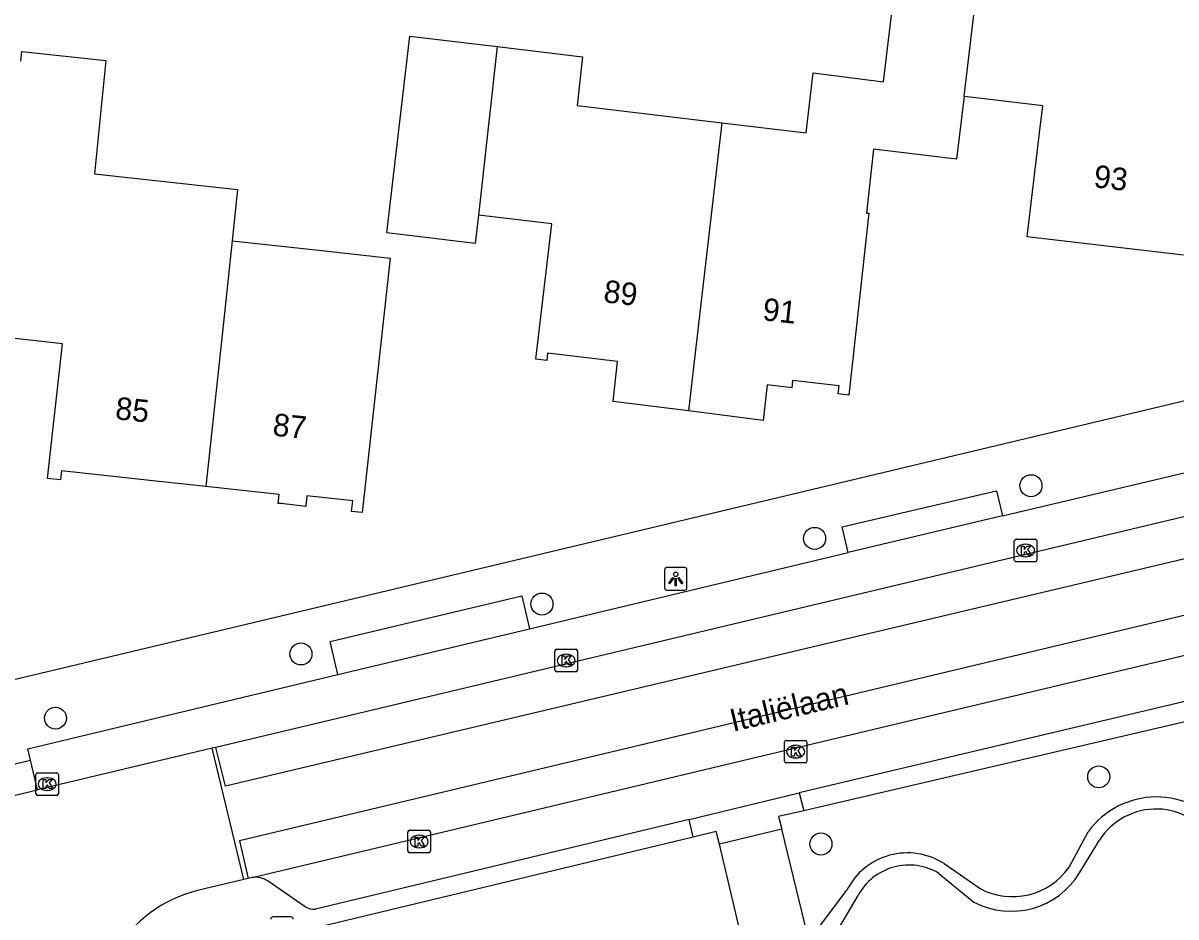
# Model space of a CAD drawing. Extents: x 162082 to 163393, y 388091 to 388632.
# Drawn here: x 163034.3 to 163085.5, y 388273.5 to 388313.2 of the extents above; entities that cross this region are included whole.
import ezdxf

# ---------------------------------------------------------------- set-up
doc = ezdxf.new("R2010")
doc.units = 0
for name, color, linetype in [('IMGEO_Boom', 7, 'Continuous'), ('IMGEO_Fietspad_gesloten', 7, 'Continuous'), ('IMGEO_Haag', 7, 'Continuous'), ('IMGEO_Kolk', 7, 'Continuous'), ('IMGEO_Lichtpunt', 7, 'Continuous'), ('IMGEO_Openbare_ruimte_label', 7, 'Continuous'), ('IMGEO_Pand', 7, 'Continuous'), ('IMGEO_Pand_nummerreeks', 7, 'Continuous'), ('IMGEO_Rijbaan_lokaal_gesloten', 7, 'Continuous'), ('IMGEO_Voetpad_open', 7, 'Continuous')]:
    doc.layers.add(name, color=color, linetype=linetype)

msp = doc.modelspace()

# ---------------------------------------------------------------- linework, layer by layer
at = {"layer": 'IMGEO_Boom'}
for centre in [(163079.031, 388292.669), (163069.424, 388290.33), (163057.316, 388287.412), (163046.616, 388285.197), (163035.715, 388282.346), (163082.039, 388279.738), (163069.703, 388276.756)]:
    msp.add_circle(centre, 0.489, dxfattribs=at)
at = {"layer": 'IMGEO_Fietspad_gesloten'}
for points in [[(163044.446, 388275.265), (163073.982, 388282.31), (163094.971, 388287.303)], [(163044.446, 388275.265), (163044.264, 388275.221)]]:
    msp.add_lwpolyline(points, dxfattribs=at)
at = {"layer": 'IMGEO_Haag'}
for points in [[(163080.727, 388275.725), (163081.567, 388277.297)], [(163081.189, 388275.474), (163082.068, 388276.92)], [(163075.174, 388275.885), (163076.77, 388274.775)], [(163074.945, 388275.451), (163076.497, 388274.177)], [(163069.376, 388272.731), (163070.856, 388274.702)], [(163069.376, 388272.731), (163070.035, 388272.233), (163071.351, 388274.466)]]:
    msp.add_lwpolyline(points, dxfattribs=at)
for centre, radius, start, end in [((163084.608, 388275.087), 3.759, 36.9161, 143.9936), ((163084.588, 388275.328), 2.981, 29.097, 147.7058), ((163073.549, 388273.344), 3.016, 57.3974, 153.2453), ((163073.616, 388273.251), 2.57, 58.8624, 151.7908), ((163078.208, 388277.5), 3.082, 242.1773, 324.823), ((163078.153, 388277.321), 3.554, 242.2241, 328.6805)]:
    msp.add_arc(centre, radius, start, end, dxfattribs=at)
at = {"layer": 'IMGEO_Kolk'}
for p, q in [((163078.292, 388289.367), (163078.292, 388290.219)), ((163078.367, 388290.293), (163079.219, 388290.293)), ((163078.78, 388290.073), (163078.805, 388290.073)), ((163079.293, 388290.219), (163079.293, 388289.367)), ((163078.803, 388289.513), (163078.778, 388289.513)), ((163079.219, 388289.293), (163078.367, 388289.293)), ((163057.967, 388285.408), (163058.819, 388285.408)), ((163057.892, 388284.482), (163057.892, 388285.334)), ((163058.38, 388285.188), (163058.405, 388285.188)), ((163058.893, 388285.334), (163058.893, 388284.482)), ((163058.819, 388284.408), (163057.967, 388284.408)), ((163058.403, 388284.628), (163058.378, 388284.628)), ((163068.081, 388280.433), (163068.081, 388281.285)), ((163068.156, 388281.359), (163069.008, 388281.359)), ((163069.082, 388281.285), (163069.082, 388280.433)), ((163068.569, 388281.139), (163068.594, 388281.139)), ((163069.008, 388280.359), (163068.156, 388280.359)), ((163068.592, 388280.579), (163068.567, 388280.579)), ((163034.845, 388278.991), (163034.845, 388279.843)), ((163034.92, 388279.917), (163035.772, 388279.917)), ((163035.846, 388279.843), (163035.846, 388278.991)), ((163035.333, 388279.697), (163035.358, 388279.697)), ((163035.772, 388278.917), (163034.92, 388278.917)), ((163035.356, 388279.137), (163035.331, 388279.137)), ((163051.363, 388276.439), (163051.363, 388277.291)), ((163051.438, 388277.365), (163052.29, 388277.365)), ((163052.364, 388277.291), (163052.364, 388276.439)), ((163051.851, 388277.145), (163051.876, 388277.145)), ((163052.29, 388276.365), (163051.438, 388276.365)), ((163051.874, 388276.585), (163051.849, 388276.585))]:
    msp.add_line(p, q, dxfattribs=at)
for points in [[(163078.292, 388289.367), (163078.292, 388290.219)], [(163078.367, 388290.293), (163079.219, 388290.293)], [(163078.613, 388289.993), (163078.736, 388289.993), (163078.736, 388289.842), (163078.866, 388289.993), (163079.03, 388289.993), (163078.884, 388289.842), (163079.037, 388289.593), (163078.885, 388289.593), (163078.8, 388289.757), (163078.736, 388289.69), (163078.736, 388289.593), (163078.613, 388289.593), (163078.613, 388289.993)], [(163079.293, 388290.219), (163079.293, 388289.367)], [(163079.219, 388289.293), (163078.367, 388289.293)], [(163057.967, 388285.408), (163058.819, 388285.408)], [(163057.892, 388284.482), (163057.892, 388285.334)], [(163058.213, 388285.108), (163058.336, 388285.108), (163058.336, 388284.957), (163058.466, 388285.108), (163058.63, 388285.108), (163058.484, 388284.957), (163058.637, 388284.708), (163058.485, 388284.708), (163058.4, 388284.872), (163058.336, 388284.805), (163058.336, 388284.708), (163058.213, 388284.708), (163058.213, 388285.108)], [(163058.893, 388285.334), (163058.893, 388284.482)], [(163058.819, 388284.408), (163057.967, 388284.408)], [(163068.081, 388280.433), (163068.081, 388281.285)], [(163068.156, 388281.359), (163069.008, 388281.359)], [(163069.082, 388281.285), (163069.082, 388280.433)], [(163068.402, 388281.059), (163068.525, 388281.059), (163068.525, 388280.908), (163068.655, 388281.059), (163068.819, 388281.059), (163068.673, 388280.908), (163068.826, 388280.659), (163068.674, 388280.659), (163068.589, 388280.823), (163068.525, 388280.756), (163068.525, 388280.659), (163068.402, 388280.659), (163068.402, 388281.059)], [(163069.008, 388280.359), (163068.156, 388280.359)], [(163034.845, 388278.991), (163034.845, 388279.843)], [(163034.92, 388279.917), (163035.772, 388279.917)], [(163035.846, 388279.843), (163035.846, 388278.991)], [(163035.166, 388279.617), (163035.289, 388279.617), (163035.289, 388279.466), (163035.419, 388279.617), (163035.583, 388279.617), (163035.437, 388279.466), (163035.59, 388279.217), (163035.438, 388279.217), (163035.353, 388279.381), (163035.289, 388279.314), (163035.289, 388279.217), (163035.166, 388279.217), (163035.166, 388279.617)], [(163035.772, 388278.917), (163034.92, 388278.917)], [(163051.363, 388276.439), (163051.363, 388277.291)], [(163051.438, 388277.365), (163052.29, 388277.365)], [(163052.364, 388277.291), (163052.364, 388276.439)], [(163051.684, 388277.065), (163051.807, 388277.065), (163051.807, 388276.914), (163051.937, 388277.065), (163052.101, 388277.065), (163051.955, 388276.914), (163052.108, 388276.665), (163051.956, 388276.665), (163051.871, 388276.829), (163051.807, 388276.762), (163051.807, 388276.665), (163051.684, 388276.665), (163051.684, 388277.065)], [(163052.29, 388276.365), (163051.438, 388276.365)]]:
    msp.add_lwpolyline(points, dxfattribs=at)
for centre, start, end in [((163078.369, 388290.217), 91.552, 178.448), ((163078.369, 388290.217), 91.552, 178.448), ((163079.217, 388290.217), 1.552, 88.448), ((163079.217, 388290.217), 1.552, 88.448), ((163078.369, 388289.369), 181.552, 268.448), ((163078.369, 388289.369), 181.552, 268.448), ((163079.217, 388289.369), 271.552, 358.448), ((163079.217, 388289.369), 271.552, 358.448), ((163057.969, 388285.332), 91.552, 178.448), ((163057.969, 388285.332), 91.552, 178.448), ((163058.817, 388285.332), 1.552, 88.448), ((163058.817, 388285.332), 1.552, 88.448), ((163057.969, 388284.484), 181.552, 268.448), ((163057.969, 388284.484), 181.552, 268.448), ((163058.817, 388284.484), 271.552, 358.448), ((163058.817, 388284.484), 271.552, 358.448), ((163068.158, 388281.283), 91.552, 178.448), ((163068.158, 388281.283), 91.552, 178.448), ((163069.006, 388281.283), 1.552, 88.448), ((163069.006, 388281.283), 1.552, 88.448), ((163068.158, 388280.435), 181.552, 268.448), ((163068.158, 388280.435), 181.552, 268.448), ((163069.006, 388280.435), 271.552, 358.448), ((163069.006, 388280.435), 271.552, 358.448), ((163034.922, 388279.841), 91.552, 178.448), ((163034.922, 388279.841), 91.552, 178.448), ((163035.77, 388279.841), 1.552, 88.448), ((163035.77, 388279.841), 1.552, 88.448), ((163034.922, 388278.993), 181.552, 268.448), ((163034.922, 388278.993), 181.552, 268.448), ((163035.77, 388278.993), 271.552, 358.448), ((163035.77, 388278.993), 271.552, 358.448), ((163051.44, 388277.289), 91.552, 178.448), ((163051.44, 388277.289), 91.552, 178.448), ((163052.288, 388277.289), 1.552, 88.448), ((163052.288, 388277.289), 1.552, 88.448), ((163051.44, 388276.441), 181.552, 268.448), ((163051.44, 388276.441), 181.552, 268.448), ((163052.288, 388276.441), 271.552, 358.448), ((163052.288, 388276.441), 271.552, 358.448)]:
    msp.add_arc(centre, 0.0765, start, end, dxfattribs=at)
for centre, major_axis, ratio, start_param, end_param in [((163078.779, 388289.793), (-0.387, 0.002), 0.722429, 4.712389, 7.853982), ((163078.804, 388289.793), (-0.39, 0.002), 0.717154, 1.570796, 4.712389), ((163058.379, 388284.908), (-0.387, 0.002), 0.722429, 4.712389, 7.853982), ((163058.404, 388284.908), (-0.39, 0.002), 0.717154, 1.570796, 4.712389), ((163068.568, 388280.859), (-0.387, 0.002), 0.722429, 4.712389, 7.853982), ((163068.593, 388280.859), (-0.39, 0.002), 0.717154, 1.570796, 4.712389), ((163035.332, 388279.417), (-0.387, 0.002), 0.722429, 4.712389, 7.853982), ((163035.357, 388279.417), (-0.39, 0.002), 0.717154, 1.570796, 4.712389), ((163051.85, 388276.865), (-0.387, 0.002), 0.722429, 4.712389, 7.853982), ((163051.875, 388276.865), (-0.39, 0.002), 0.717154, 1.570796, 4.712389)]:
    msp.add_ellipse(centre, major_axis=major_axis, ratio=ratio, start_param=start_param, end_param=end_param, dxfattribs=at)
at = {"layer": 'IMGEO_Lichtpunt'}
for p, q in [((163062.759, 388288.937), (163062.759, 388288.13)), ((163062.759, 388288.937), (163062.759, 388288.13)), ((163063.661, 388289.032), (163062.853, 388289.032)), ((163063.661, 388289.032), (163062.853, 388289.032)), ((163063.755, 388288.13), (163063.755, 388288.937)), ((163063.755, 388288.13), (163063.755, 388288.937)), ((163062.853, 388288.036), (163063.661, 388288.036)), ((163062.853, 388288.036), (163063.661, 388288.036)), ((163046.179, 388273.515), (163045.371, 388273.515)), ((163046.179, 388273.515), (163045.371, 388273.515))]:
    msp.add_line(p, q, dxfattribs=at)
for points in [[(163063.133, 388288.601), (163063.172, 388288.573), (163062.984, 388288.311), (163062.946, 388288.338), (163063.133, 388288.601)], [(163063.235, 388288.553), (163063.282, 388288.553), (163063.282, 388288.231), (163063.235, 388288.231), (163063.235, 388288.553)], [(163063.345, 388288.573), (163063.383, 388288.6), (163063.57, 388288.338), (163063.531, 388288.31), (163063.345, 388288.573)]]:
    msp.add_lwpolyline(points, dxfattribs=at)
msp.add_circle((163063.258, 388288.735), 0.0994, dxfattribs=at)
for centre, start, end in [((163062.853, 388288.937), 90, 180), ((163062.853, 388288.937), 90, 180), ((163063.661, 388288.937), 0, 90), ((163063.661, 388288.937), 0, 90), ((163062.853, 388288.13), 180, 270), ((163062.853, 388288.13), 180, 270), ((163063.661, 388288.13), 270, 0), ((163063.661, 388288.13), 270, 360), ((163045.371, 388273.42), 90, 180), ((163045.371, 388273.42), 90, 180), ((163046.179, 388273.42), 0, 90), ((163046.179, 388273.42), 0, 90)]:
    msp.add_arc(centre, 0.0946, start, end, dxfattribs=at)
at = {"layer": 'IMGEO_Pand'}
for points in [[(163065.297, 388308.795), (163069.042, 388308.351), (163069.356, 388311.006), (163072.487, 388310.619), (163073.322, 388317.664), (163076.922, 388317.238)], [(163076.059, 388309.956), (163076.922, 388317.238)], [(163054.505, 388304.695), (163054.356, 388303.436), (163050.421, 388303.902), (163051.455, 388312.636), (163055.325, 388312.178)], [(163055.325, 388312.178), (163054.505, 388304.695)], [(163055.325, 388312.178), (163059.122, 388311.728), (163058.883, 388309.554), (163065.297, 388308.795)], [(163034.181, 388311.533), (163034.227, 388311.956), (163037.954, 388311.567), (163037.44, 388306.528), (163043.804, 388305.828), (163043.564, 388303.552)], [(163076.059, 388309.956), (163075.918, 388308.765), (163075.731, 388307.184), (163072.033, 388307.622), (163071.721, 388304.785), (163071.83, 388304.772), (163070.94, 388296.69), (163070.468, 388296.746), (163070.51, 388297.107), (163068.444, 388297.351), (163068.405, 388297.018), (163067.313, 388297.148), (163067.132, 388295.572), (163063.818, 388295.992)], [(163085.798, 388302.912), (163078.866, 388303.733), (163079.413, 388308.351), (163079.555, 388309.542), (163077.085, 388309.835), (163076.059, 388309.956)], [(163065.297, 388308.795), (163064.027, 388297.798), (163063.818, 388295.992)], [(163063.818, 388295.992), (163060.474, 388296.416), (163060.677, 388298.195), (163057.569, 388298.563), (163057.53, 388298.237), (163057.045, 388298.294), (163057.757, 388304.31), (163054.505, 388304.695)], [(163043.564, 388303.552), (163043.182, 388299.923), (163042.391, 388292.633)], [(163043.564, 388303.552), (163047.541, 388303.115), (163050.577, 388302.781), (163049.881, 388296.449), (163049.334, 388291.478), (163048.865, 388291.53), (163048.917, 388291.999), (163046.882, 388292.222), (163046.831, 388291.754), (163045.738, 388291.874), (163045.609, 388291.888), (163045.651, 388292.274), (163042.391, 388292.633)], [(163042.391, 388292.633), (163040.043, 388292.891), (163035.976, 388293.338), (163035.932, 388292.932), (163035.361, 388292.994), (163036.019, 388298.975), (163032.844, 388299.324)]]:
    msp.add_lwpolyline(points, dxfattribs=at)
at = {"layer": 'IMGEO_Rijbaan_lokaal_gesloten'}
for points in [[(163134.34, 388302.847), (163042.839, 388281.046)], [(163142.15, 388302.761), (163043.268, 388279.323), (163042.839, 388281.046)], [(163141.609, 388300.211), (163043.88, 388276.901), (163044.264, 388275.221)], [(163042.673, 388281.006), (163034.915, 388279.158)], [(163042.839, 388281.046), (163042.673, 388281.006)], [(163044.074, 388275.176), (163042.673, 388281.006)], [(163027.271, 388277.332), (163028.478, 388277.62), (163034.915, 388279.158)], [(163044.074, 388275.176), (163042.019, 388274.683)], [(163044.264, 388275.221), (163044.074, 388275.176)]]:
    msp.add_lwpolyline(points, dxfattribs=at)
msp.add_arc((163043.417, 388268.987), 5.865, 103.787, 193.1346, dxfattribs=at)
at = {"layer": 'IMGEO_Voetpad_open'}
for points in [[(163002.97, 388276.7), (163142.597, 388309.979)], [(163077.761, 388291.336), (163077.825, 388291.351), (163092.277, 388294.775)], [(163070.915, 388289.699), (163070.647, 388290.851), (163073.998, 388291.632), (163077.501, 388292.448), (163077.761, 388291.336)], [(163077.761, 388291.336), (163070.915, 388289.699)], [(163056.768, 388286.318), (163070.915, 388289.699)], [(163048.255, 388284.284), (163047.905, 388285.749), (163051.827, 388286.683), (163056.421, 388287.778), (163056.768, 388286.318)], [(163048.255, 388284.284), (163056.768, 388286.318)], [(163092.24, 388284.602), (163068.744, 388279.022)], [(163096.766, 388284.725), (163068.938, 388278.231)], [(163034.6, 388280.484), (163034.48, 388280.986), (163041.524, 388282.675), (163048.255, 388284.284)], [(163026.956, 388278.653), (163028.158, 388278.94), (163034.6, 388280.484)], [(163034.915, 388279.158), (163034.6, 388280.484)], [(163063.848, 388277.845), (163068.744, 388279.022)], [(163068.744, 388279.022), (163068.938, 388278.231)], [(163068.938, 388278.231), (163067.825, 388277.972), (163067.968, 388277.415)], [(163063.848, 388277.845), (163047.26, 388273.86)], [(163064.037, 388277.065), (163063.848, 388277.845)], [(163065.198, 388276.749), (163065.059, 388277.308), (163064.037, 388277.065)], [(163067.968, 388277.415), (163065.198, 388276.749)], [(163069.127, 388272.668), (163067.968, 388277.415)], [(163064.037, 388277.065), (163041.676, 388271.679)], [(163066.582, 388270.914), (163066.421, 388271.593), (163065.198, 388276.749)], [(163046.8, 388273.97), (163045.154, 388275.098)]]:
    msp.add_lwpolyline(points, dxfattribs=at)
for centre, radius, start, end in [((163044.611, 388274.379), 0.901, 52.9152, 100.5407), ((163047.185, 388274.563), 0.707, 237.0116, 276.0912)]:
    msp.add_arc(centre, radius, start, end, dxfattribs=at)

# ---------------------------------------------------------------- texts
at = {"layer": 'IMGEO_Openbare_ruimte_label'}
msp.add_text('Italiëlaan', height=1, rotation=13.2996, dxfattribs=at).set_placement((163065.797, 388281.742))
at = {"layer": 'IMGEO_Pand_nummerreeks'}
for s, rotation, p in [('93', 353.3995, (163081.785, 388305.933)), ('89', 353.56, (163060.019, 388300.825)), ('91', 353.56, (163067.08, 388300.027)), ('85', 354.0642, (163038.339, 388295.629)), ('87', 354.0642, (163045.329, 388294.902))]:
    msp.add_text(s, height=1, rotation=rotation, dxfattribs=at).set_placement(p)

doc.saveas('drawing.dxf')
